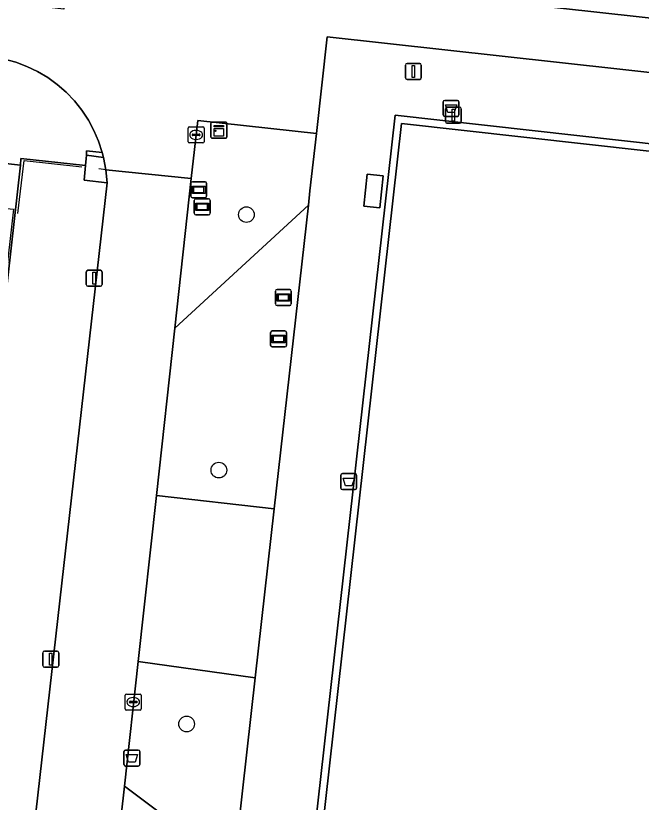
# Model space of a CAD drawing. Extents: x 162510 to 163918, y 388494 to 389774.
# Drawn here: x 162824.04 to 162863.09, y 388666.71 to 388715.84 of the extents above; entities that cross this region are included whole.
import ezdxf

# ---------------------------------------------------------------- set-up
doc = ezdxf.new("R2010")
doc.units = 0
for name, color, linetype in [('IMGEO_Afvalbak', 7, 'Continuous'), ('IMGEO_Boom', 7, 'Continuous'), ('IMGEO_Groenvoorziening', 7, 'Continuous'), ('IMGEO_Hek', 7, 'Continuous'), ('IMGEO_Informatiebord', 7, 'Continuous'), ('IMGEO_Kast', 7, 'Continuous'), ('IMGEO_Kolk', 7, 'Continuous'), ('IMGEO_Lichtmast', 7, 'Continuous'), ('IMGEO_Terreindeel_gesloten', 7, 'Continuous'), ('IMGEO_Voetpad_open', 7, 'Continuous')]:
    doc.layers.add(name, color=color, linetype=linetype)

msp = doc.modelspace()

# ---------------------------------------------------------------- linework, layer by layer
at = {"layer": 'IMGEO_Afvalbak'}
for p, q in [((162850.821, 388710.552), (162851.611, 388710.552)), ((162851.611, 388710.552), (162850.821, 388710.552)), ((162850.721, 388709.652), (162850.721, 388710.452)), ((162850.721, 388710.452), (162850.721, 388709.652)), ((162851.711, 388710.452), (162851.711, 388709.652)), ((162851.711, 388709.652), (162851.711, 388710.452)), ((162851.611, 388709.552), (162850.821, 388709.552)), ((162850.821, 388709.552), (162851.611, 388709.552)), ((162844.334, 388686.341), (162844.334, 388687.141)), ((162844.334, 388687.141), (162844.334, 388686.341)), ((162844.434, 388687.241), (162845.224, 388687.241)), ((162845.224, 388687.241), (162844.434, 388687.241)), ((162845.324, 388687.141), (162845.324, 388686.341)), ((162845.324, 388686.341), (162845.324, 388687.141)), ((162845.224, 388686.241), (162844.434, 388686.241)), ((162844.434, 388686.241), (162845.224, 388686.241)), ((162830.799, 388669.077), (162830.799, 388669.877)), ((162830.799, 388669.877), (162830.799, 388669.077)), ((162830.899, 388669.977), (162831.689, 388669.977)), ((162831.689, 388669.977), (162830.899, 388669.977)), ((162831.789, 388669.877), (162831.789, 388669.077)), ((162831.789, 388669.077), (162831.789, 388669.877)), ((162831.689, 388668.977), (162830.899, 388668.977)), ((162830.899, 388668.977), (162831.689, 388668.977))]:
    msp.add_line(p, q, dxfattribs=at)
for points in [[(162850.864, 388710.266), (162851.568, 388710.266), (162851.419, 388709.796), (162851.013, 388709.796), (162850.864, 388710.266)], [(162844.477, 388686.955), (162845.181, 388686.955), (162845.032, 388686.485), (162844.626, 388686.485), (162844.477, 388686.955)], [(162830.942, 388669.691), (162831.646, 388669.691), (162831.497, 388669.221), (162831.091, 388669.221), (162830.942, 388669.691)]]:
    msp.add_lwpolyline(points, dxfattribs=at)
for centre, start, end in [((162850.821, 388710.452), 90, 180), ((162850.821, 388710.452), 90, 180), ((162851.611, 388710.452), 0, 90), ((162851.611, 388710.452), 360, 90), ((162850.821, 388709.652), 180, 270), ((162850.821, 388709.652), 180, 270), ((162851.611, 388709.652), 270, 0), ((162851.611, 388709.652), 270, 0), ((162844.434, 388687.141), 90, 180), ((162844.434, 388687.141), 90, 180), ((162845.224, 388687.141), 0, 90), ((162845.224, 388687.141), 360, 90), ((162844.434, 388686.341), 180, 270), ((162844.434, 388686.341), 180, 270), ((162845.224, 388686.341), 270, 0), ((162845.224, 388686.341), 270, 0), ((162830.899, 388669.877), 90, 180), ((162830.899, 388669.877), 90, 180), ((162831.689, 388669.877), 0, 90), ((162831.689, 388669.877), 360, 90), ((162830.899, 388669.077), 180, 270), ((162830.899, 388669.077), 180, 270), ((162831.689, 388669.077), 270, 0), ((162831.689, 388669.077), 270, 0)]:
    msp.add_arc(centre, 0.1, start, end, dxfattribs=at)
at = {"layer": 'IMGEO_Boom'}
for centre in [(162838.442, 388703.416), (162836.722, 388687.458), (162834.712, 388671.603)]:
    msp.add_circle(centre, 0.489, dxfattribs=at)
at = {"layer": 'IMGEO_Groenvoorziening'}
msp.add_lwpolyline([(162796.013, 388838.58), (162787.054, 388760.164), (162810.302, 388757.538), (162810.732, 388761.348), (162811.599, 388761.251), (162811.693, 388762.054), (162836.238, 388759.178), (162836.159, 388758.504), (162835.689, 388754.67), (162858.012, 388752.154), (162857.733, 388750), (162857.664, 388749.464), (162852.946, 388750), (162847.629, 388750.604), (162847.556, 388750), (162843.693, 388717.92), (162874.857, 388714.463), (162874.972, 388715.362), (162875.021, 388715.746), (162901.888, 388712.788), (162901.876, 388712.642), (162901.783, 388711.476), (162943.308, 388706.87)], dxfattribs=at)
for points in [[(162842.309, 388703.998), (162842.411, 388704.906), (162842.813, 388708.49), (162835.405, 388709.286), (162835.004, 388705.671), (162833.976, 388696.333)], [(162821.948, 388634.505), (162821.964, 388634.662), (162821.996, 388634.969), (162816.351, 388635.591), (162824.334, 388706.496), (162817.314, 388707.306), (162817.009, 388704.455), (162817.392, 388704.415), (162818.566, 388704.296), (162823.913, 388703.754), (162816.094, 388635.154)], [(162842.309, 388703.998), (162833.976, 388696.333), (162832.826, 388685.885), (162840.182, 388685.046)], [(162840.182, 388685.046), (162832.826, 388685.885), (162831.685, 388675.517), (162838.998, 388674.487)], [(162838.998, 388674.487), (162831.685, 388675.517), (162830.826, 388667.718), (162837.663, 388662.596)], [(162837.663, 388662.596), (162830.826, 388667.718), (162829.99, 388660.118), (162828.722, 388648.605), (162830.322, 388646.523), (162830.52, 388645.733), (162830.816, 388644.894), (162831.754, 388644.449), (162833.236, 388645.832), (162835.912, 388646.986)]]:
    msp.add_lwpolyline(points, close=True, dxfattribs=at)
at = {"layer": 'IMGEO_Hek'}
for points in [[(162879.312, 388633.417), (162839.67, 388637.94), (162847.731, 388709.62), (162955.176, 388697.594), (162947.095, 388625.916), (162879.312, 388633.417)], [(162828.394, 388706.483), (162828.47, 388707.122)], [(162828.47, 388707.122), (162829.526, 388706.993)], [(162824.176, 388703.496), (162824.561, 388706.795), (162828.16, 388706.394)], [(162829.746, 388705.402), (162828.324, 388705.576), (162828.394, 388706.483)], [(162829.672, 388706.222), (162829.234, 388706.267)]]:
    msp.add_lwpolyline(points, dxfattribs=at)
at = {"layer": 'IMGEO_Informatiebord'}
for p, q in [((162834.97, 388704.573), (162834.97, 388705.373)), ((162834.97, 388705.373), (162834.97, 388704.573)), ((162835.07, 388705.473), (162835.86, 388705.473)), ((162835.86, 388705.473), (162835.07, 388705.473)), ((162835.96, 388705.373), (162835.96, 388704.573)), ((162835.96, 388704.573), (162835.96, 388705.373)), ((162835.86, 388704.473), (162835.07, 388704.473)), ((162835.07, 388704.473), (162835.86, 388704.473)), ((162835.191, 388703.504), (162835.191, 388704.304)), ((162835.191, 388704.304), (162835.191, 388703.504)), ((162835.291, 388704.404), (162836.081, 388704.404)), ((162836.081, 388704.404), (162835.291, 388704.404)), ((162836.181, 388704.304), (162836.181, 388703.504)), ((162836.181, 388703.504), (162836.181, 388704.304)), ((162836.081, 388703.404), (162835.291, 388703.404)), ((162835.291, 388703.404), (162836.081, 388703.404)), ((162840.354, 388698.741), (162841.144, 388698.741)), ((162841.144, 388698.741), (162840.354, 388698.741)), ((162840.254, 388697.841), (162840.254, 388698.641)), ((162840.254, 388698.641), (162840.254, 388697.841)), ((162841.244, 388698.641), (162841.244, 388697.841)), ((162841.244, 388697.841), (162841.244, 388698.641)), ((162841.144, 388697.741), (162840.354, 388697.741)), ((162840.354, 388697.741), (162841.144, 388697.741)), ((162839.957, 388695.251), (162839.957, 388696.051)), ((162839.957, 388696.051), (162839.957, 388695.251)), ((162840.057, 388696.151), (162840.847, 388696.151)), ((162840.847, 388696.151), (162840.057, 388696.151)), ((162840.947, 388696.051), (162840.947, 388695.251)), ((162840.947, 388695.251), (162840.947, 388696.051)), ((162840.847, 388695.151), (162840.057, 388695.151)), ((162840.057, 388695.151), (162840.847, 388695.151))]:
    msp.add_line(p, q, dxfattribs=at)
for points in [[(162835.071, 388705.205), (162835.859, 388705.205), (162835.859, 388704.741), (162835.071, 388704.741), (162835.071, 388705.205)], [(162835.136, 388705.14), (162835.136, 388704.806), (162835.794, 388704.806), (162835.794, 388705.14), (162835.136, 388705.14)], [(162835.292, 388704.136), (162836.08, 388704.136), (162836.08, 388703.672), (162835.292, 388703.672), (162835.292, 388704.136)], [(162835.357, 388704.071), (162835.357, 388703.737), (162836.015, 388703.737), (162836.015, 388704.071), (162835.357, 388704.071)], [(162840.355, 388698.473), (162841.143, 388698.473), (162841.143, 388698.009), (162840.355, 388698.009), (162840.355, 388698.473)], [(162840.42, 388698.408), (162840.42, 388698.074), (162841.078, 388698.074), (162841.078, 388698.408), (162840.42, 388698.408)], [(162840.058, 388695.883), (162840.846, 388695.883), (162840.846, 388695.419), (162840.058, 388695.419), (162840.058, 388695.883)], [(162840.123, 388695.818), (162840.123, 388695.484), (162840.781, 388695.484), (162840.781, 388695.818), (162840.123, 388695.818)]]:
    msp.add_lwpolyline(points, dxfattribs=at)
for centre, start, end in [((162835.07, 388705.373), 90, 180), ((162835.07, 388705.373), 90, 180), ((162835.86, 388705.373), 0, 90), ((162835.86, 388705.373), 360, 90), ((162835.07, 388704.573), 180, 270), ((162835.07, 388704.573), 180, 270), ((162835.291, 388704.304), 90, 180), ((162835.291, 388704.304), 90, 180), ((162835.86, 388704.573), 270, 0), ((162835.86, 388704.573), 270, 0), ((162836.081, 388704.304), 0, 90), ((162836.081, 388704.304), 360, 90), ((162835.291, 388703.504), 180, 270), ((162835.291, 388703.504), 180, 270), ((162836.081, 388703.504), 270, 0), ((162836.081, 388703.504), 270, 0), ((162840.354, 388698.641), 90, 180), ((162840.354, 388698.641), 90, 180), ((162841.144, 388698.641), 0, 90), ((162841.144, 388698.641), 360, 90), ((162840.354, 388697.841), 180, 270), ((162840.354, 388697.841), 180, 270), ((162841.144, 388697.841), 270, 0), ((162841.144, 388697.841), 270, 0), ((162840.057, 388696.051), 90, 180), ((162840.057, 388696.051), 90, 180), ((162840.847, 388696.051), 0, 90), ((162840.847, 388696.051), 360, 90), ((162840.057, 388695.251), 180, 270), ((162840.057, 388695.251), 180, 270), ((162840.847, 388695.251), 270, 0), ((162840.847, 388695.251), 270, 0)]:
    msp.add_arc(centre, 0.1, start, end, dxfattribs=at)
at = {"layer": 'IMGEO_Kast'}
for p, q in [((162836.227, 388708.261), (162836.227, 388709.102)), ((162836.227, 388709.102), (162836.227, 388708.261)), ((162836.302, 388709.186), (162837.143, 388709.186)), ((162837.143, 388709.186), (162836.302, 388709.186)), ((162837.227, 388709.111), (162837.227, 388708.27)), ((162837.227, 388708.27), (162837.227, 388709.111)), ((162837.152, 388708.186), (162836.311, 388708.186)), ((162836.311, 388708.186), (162837.152, 388708.186))]:
    msp.add_line(p, q, dxfattribs=at)
for points in [[(162836.422, 388708.976), (162837.022, 388708.976), (162837.022, 388708.891), (162836.422, 388708.891), (162836.422, 388708.976)], [(162836.422, 388708.801), (162837.022, 388708.801), (162837.022, 388708.312), (162836.422, 388708.312), (162836.422, 388708.801)]]:
    msp.add_lwpolyline(points, dxfattribs=at)
msp.add_circle((162836.506, 388708.65), 0.0377, dxfattribs=at)
for centre, start, end in [((162836.305, 388709.108), 92.4484, 184.2845), ((162836.305, 388709.108), 92.4484, 184.2845), ((162837.149, 388709.108), 2.4484, 94.2845), ((162837.149, 388709.108), 2.4484, 94.2845), ((162836.305, 388708.264), 182.4484, 274.2845), ((162836.305, 388708.264), 182.4484, 274.2845), ((162837.149, 388708.264), 272.4484, 4.2845), ((162837.149, 388708.264), 272.4484, 4.2845)]:
    msp.add_arc(centre, 0.0779, start, end, dxfattribs=at)
at = {"layer": 'IMGEO_Kolk'}
for p, q in [((162834.805, 388707.973), (162834.805, 388708.825)), ((162834.88, 388708.899), (162835.732, 388708.899)), ((162835.293, 388708.679), (162835.318, 388708.679)), ((162835.806, 388708.825), (162835.806, 388707.973)), ((162835.064, 388708.393), (162835.064, 388708.405)), ((162835.502, 388708.356), (162835.104, 388708.356)), ((162835.107, 388708.442), (162835.505, 388708.442)), ((162835.316, 388708.119), (162835.291, 388708.119)), ((162835.548, 388708.405), (162835.548, 388708.393)), ((162835.732, 388707.899), (162834.88, 388707.899)), ((162830.878, 388672.55), (162830.878, 388673.402)), ((162830.953, 388673.476), (162831.805, 388673.476)), ((162831.366, 388673.256), (162831.391, 388673.256)), ((162831.879, 388673.402), (162831.879, 388672.55)), ((162831.137, 388672.97), (162831.137, 388672.982)), ((162831.575, 388672.933), (162831.177, 388672.933)), ((162831.18, 388673.019), (162831.578, 388673.019)), ((162831.389, 388672.696), (162831.364, 388672.696)), ((162831.621, 388672.982), (162831.621, 388672.97)), ((162831.805, 388672.476), (162830.953, 388672.476))]:
    msp.add_line(p, q, dxfattribs=at)
for points in [[(162834.805, 388707.973), (162834.805, 388708.825)], [(162834.88, 388708.899), (162835.732, 388708.899)], [(162835.806, 388708.825), (162835.806, 388707.973)], [(162835.732, 388707.899), (162834.88, 388707.899)], [(162830.878, 388672.55), (162830.878, 388673.402)], [(162830.953, 388673.476), (162831.805, 388673.476)], [(162831.879, 388673.402), (162831.879, 388672.55)], [(162831.805, 388672.476), (162830.953, 388672.476)]]:
    msp.add_lwpolyline(points, dxfattribs=at)
for centre, radius, start, end in [((162834.882, 388708.823), 0.0765, 91.552, 178.448), ((162834.882, 388708.823), 0.0765, 91.552, 178.448), ((162835.73, 388708.823), 0.0765, 1.552, 88.448), ((162835.73, 388708.823), 0.0765, 1.552, 88.448), ((162835.104, 388708.402), 0.0403, 85.8775, 175.7526), ((162835.101, 388708.392), 0.0366, 178.938, 274.7102), ((162835.505, 388708.399), 0.043, 264.8664, 352.4533), ((162835.509, 388708.404), 0.0386, 1.7309, 96.639), ((162834.882, 388707.975), 0.0765, 181.552, 268.448), ((162834.882, 388707.975), 0.0765, 181.552, 268.448), ((162835.73, 388707.975), 0.0765, 271.552, 358.448), ((162835.73, 388707.975), 0.0765, 271.552, 358.448), ((162830.955, 388673.4), 0.0765, 91.552, 178.448), ((162830.955, 388673.4), 0.0765, 91.552, 178.448), ((162831.803, 388673.4), 0.0765, 1.552, 88.448), ((162831.803, 388673.4), 0.0765, 1.552, 88.448), ((162831.177, 388672.979), 0.0403, 85.8775, 175.7526), ((162831.174, 388672.969), 0.0366, 178.938, 274.7102), ((162831.578, 388672.976), 0.043, 264.8664, 352.4533), ((162831.582, 388672.981), 0.0386, 1.7309, 96.639), ((162830.955, 388672.552), 0.0765, 181.552, 268.448), ((162830.955, 388672.552), 0.0765, 181.552, 268.448), ((162831.803, 388672.552), 0.0765, 271.552, 358.448), ((162831.803, 388672.552), 0.0765, 271.552, 358.448)]:
    msp.add_arc(centre, radius, start, end, dxfattribs=at)
for centre, major_axis, ratio, start_param, end_param in [((162835.292, 388708.399), (-0.387, 0.002), 0.722429, 4.712389, 7.853982), ((162835.317, 388708.399), (-0.39, 0.002), 0.717154, 1.570796, 4.712389), ((162831.365, 388672.976), (-0.387, 0.002), 0.722429, 4.712389, 7.853982), ((162831.39, 388672.976), (-0.39, 0.002), 0.717154, 1.570796, 4.712389)]:
    msp.add_ellipse(centre, major_axis=major_axis, ratio=ratio, start_param=start_param, end_param=end_param, dxfattribs=at)
at = {"layer": 'IMGEO_Lichtmast'}
for p, q in [((162848.37, 388711.961), (162848.37, 388712.761)), ((162848.37, 388712.761), (162848.37, 388711.961)), ((162848.47, 388712.861), (162849.26, 388712.861)), ((162849.26, 388712.861), (162848.47, 388712.861)), ((162849.36, 388712.761), (162849.36, 388711.961)), ((162849.36, 388711.961), (162849.36, 388712.761)), ((162849.26, 388711.861), (162848.47, 388711.861)), ((162848.47, 388711.861), (162849.26, 388711.861)), ((162850.861, 388709.23), (162850.861, 388710.03)), ((162850.861, 388710.03), (162850.861, 388709.23)), ((162850.961, 388710.13), (162851.751, 388710.13)), ((162851.751, 388710.13), (162850.961, 388710.13)), ((162851.851, 388710.03), (162851.851, 388709.23)), ((162851.851, 388709.23), (162851.851, 388710.03)), ((162851.751, 388709.13), (162850.961, 388709.13)), ((162850.961, 388709.13), (162851.751, 388709.13)), ((162828.445, 388699.044), (162828.445, 388699.844)), ((162828.445, 388699.844), (162828.445, 388699.044)), ((162828.545, 388699.944), (162829.335, 388699.944)), ((162829.335, 388699.944), (162828.545, 388699.944)), ((162829.435, 388699.844), (162829.435, 388699.044)), ((162829.435, 388699.044), (162829.435, 388699.844)), ((162829.335, 388698.944), (162828.545, 388698.944)), ((162828.545, 388698.944), (162829.335, 388698.944)), ((162825.836, 388676.154), (162826.626, 388676.154)), ((162826.626, 388676.154), (162825.836, 388676.154)), ((162825.736, 388675.254), (162825.736, 388676.054)), ((162825.736, 388676.054), (162825.736, 388675.254)), ((162826.726, 388676.054), (162826.726, 388675.254)), ((162826.726, 388675.254), (162826.726, 388676.054)), ((162826.626, 388675.154), (162825.836, 388675.154)), ((162825.836, 388675.154), (162826.626, 388675.154))]:
    msp.add_line(p, q, dxfattribs=at)
for points in [[(162848.79, 388712.736), (162848.94, 388712.736), (162848.94, 388711.986), (162848.79, 388711.986), (162848.79, 388712.736)], [(162851.281, 388710.005), (162851.431, 388710.005), (162851.431, 388709.255), (162851.281, 388709.255), (162851.281, 388710.005)], [(162828.865, 388699.819), (162829.015, 388699.819), (162829.015, 388699.069), (162828.865, 388699.069), (162828.865, 388699.819)], [(162826.156, 388676.029), (162826.306, 388676.029), (162826.306, 388675.279), (162826.156, 388675.279), (162826.156, 388676.029)]]:
    msp.add_lwpolyline(points, dxfattribs=at)
for centre, start, end in [((162848.47, 388712.761), 90, 180), ((162848.47, 388712.761), 90, 180), ((162849.26, 388712.761), 0, 90), ((162849.26, 388712.761), 360, 90), ((162848.47, 388711.961), 180, 270), ((162848.47, 388711.961), 180, 270), ((162849.26, 388711.961), 270, 0), ((162849.26, 388711.961), 270, 0), ((162850.961, 388710.03), 90, 180), ((162850.961, 388710.03), 90, 180), ((162851.751, 388710.03), 0, 90), ((162851.751, 388710.03), 360, 90), ((162850.961, 388709.23), 180, 270), ((162850.961, 388709.23), 180, 270), ((162851.751, 388709.23), 270, 0), ((162851.751, 388709.23), 270, 0), ((162828.545, 388699.844), 90, 180), ((162828.545, 388699.844), 90, 180), ((162829.335, 388699.844), 0, 90), ((162829.335, 388699.844), 360, 90), ((162828.545, 388699.044), 180, 270), ((162828.545, 388699.044), 180, 270), ((162829.335, 388699.044), 270, 0), ((162829.335, 388699.044), 270, 0), ((162825.836, 388676.054), 90, 180), ((162825.836, 388676.054), 90, 180), ((162826.626, 388676.054), 0, 90), ((162826.626, 388676.054), 360, 90), ((162825.836, 388675.254), 180, 270), ((162825.836, 388675.254), 180, 270), ((162826.626, 388675.254), 270, 0), ((162826.626, 388675.254), 270, 0)]:
    msp.add_arc(centre, 0.1, start, end, dxfattribs=at)
at = {"layer": 'IMGEO_Terreindeel_gesloten'}
msp.add_lwpolyline([(162954.663, 388697.201), (162848.13, 388709.106), (162840.193, 388638.335), (162946.753, 388626.405)], close=True, dxfattribs=at)
at = {"layer": 'IMGEO_Voetpad_open'}
for points in [[(162943.308, 388706.87), (162901.783, 388711.476), (162898.692, 388711.819), (162877.859, 388714.13), (162874.857, 388714.463), (162843.693, 388717.92), (162843.59, 388716.983), (162832.351, 388718.232), (162828.535, 388718.703), (162827.338, 388718.851), (162827.047, 388716.24), (162792.106, 388720.253)], [(162823.334, 388713.136), (162824.046, 388712.938), (162824.738, 388712.678), (162825.405, 388712.357), (162826.039, 388711.977), (162826.638, 388711.542), (162827.195, 388711.056), (162827.706, 388710.522), (162828.168, 388709.944), (162828.576, 388709.327), (162828.927, 388708.676), (162829.219, 388707.997), (162829.449, 388707.294), (162829.526, 388706.993), (162829.672, 388706.222), (162835.004, 388705.671), (162835.405, 388709.286), (162842.813, 388708.49), (162843.478, 388714.528), (162960.431, 388701.592)], [(162817.314, 388707.306), (162824.334, 388706.496), (162824.372, 388706.923), (162828.394, 388706.483), (162828.47, 388707.122), (162828.455, 388707.399), (162829.449, 388707.294), (162829.219, 388707.997), (162828.927, 388708.676), (162828.576, 388709.327), (162828.168, 388709.944), (162827.706, 388710.522), (162827.195, 388711.056), (162826.638, 388711.542), (162826.039, 388711.977), (162825.405, 388712.357), (162824.738, 388712.678), (162824.046, 388712.938), (162823.334, 388713.136)]]:
    msp.add_lwpolyline(points, dxfattribs=at)
for points in [[(162957.885, 388686.768), (162958.574, 388693.639), (162958.599, 388693.89), (162959.493, 388693.785), (162960.431, 388701.592), (162843.478, 388714.528), (162842.813, 388708.49), (162842.411, 388704.906), (162842.309, 388703.998), (162840.182, 388685.046), (162838.998, 388674.487), (162837.663, 388662.596), (162835.912, 388646.986), (162834.676, 388635.975), (162827.418, 388636.81), (162827.185, 388634.685), (162834.444, 388633.859), (162834.429, 388633.75), (162950.448, 388620.741), (162950.722, 388623.179)], [(162947.095, 388625.916), (162955.176, 388697.594), (162847.731, 388709.62), (162839.67, 388637.94), (162879.312, 388633.417)], [(162847.731, 388709.62), (162955.176, 388697.594), (162947.095, 388625.916), (162879.312, 388633.417), (162839.67, 388637.94)], [(162946.753, 388626.405), (162840.193, 388638.335), (162848.13, 388709.106), (162954.663, 388697.201)], [(162829.526, 388706.993), (162828.47, 388707.122), (162828.394, 388706.483), (162828.324, 388705.576), (162829.746, 388705.402), (162829.672, 388706.222)], [(162829.449, 388707.294), (162828.455, 388707.399), (162828.47, 388707.122), (162829.526, 388706.993)], [(162816.351, 388635.591), (162821.996, 388634.969), (162824.314, 388657.422), (162829.746, 388705.402), (162828.324, 388705.576), (162828.394, 388706.483), (162824.372, 388706.923), (162824.334, 388706.496)], [(162831.685, 388675.517), (162832.826, 388685.885), (162833.976, 388696.333), (162835.004, 388705.671), (162829.672, 388706.222), (162829.746, 388705.402), (162824.314, 388657.422), (162821.996, 388634.969), (162821.964, 388634.662), (162821.948, 388634.505), (162827.048, 388633.939), (162827.06, 388634.063), (162827.126, 388634.32), (162827.185, 388634.685), (162827.418, 388636.81), (162827.504, 388637.538), (162828.722, 388648.605), (162829.99, 388660.118), (162830.826, 388667.718)], [(162846.771, 388703.843), (162846.973, 388705.84), (162845.985, 388705.94), (162845.783, 388703.943)], [(162845.783, 388703.943), (162845.985, 388705.94), (162846.973, 388705.84), (162846.771, 388703.843)]]:
    msp.add_lwpolyline(points, close=True, dxfattribs=at)

doc.saveas('drawing.dxf')
